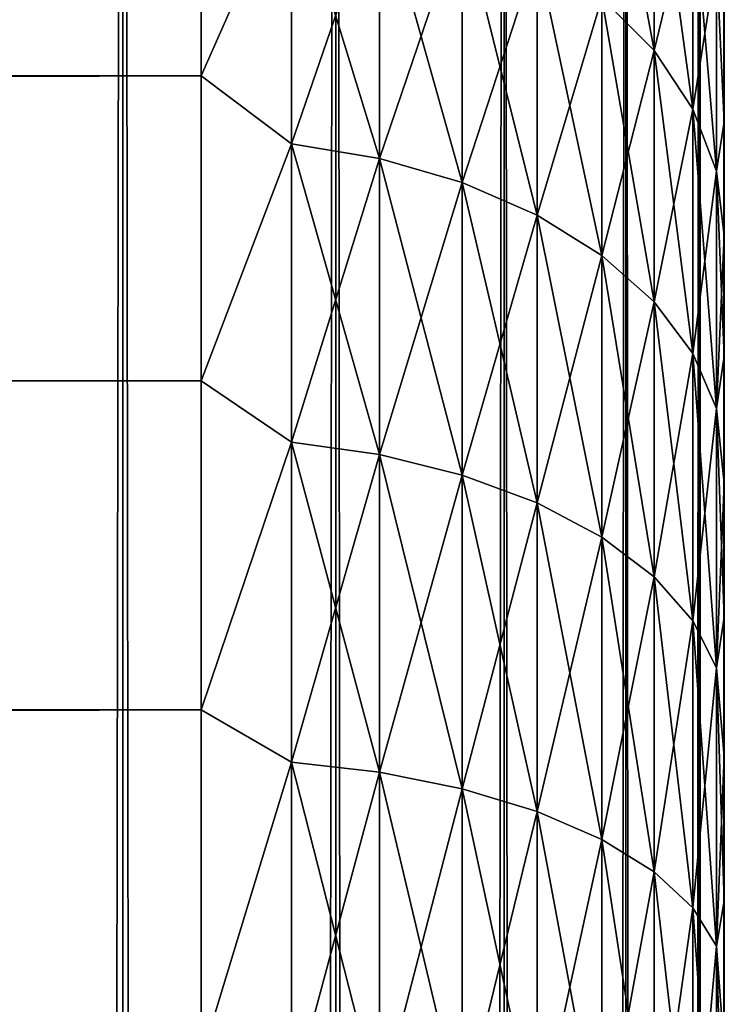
# Model space of a CAD drawing. Extents: x -265 to 265, y 0 to 607.
# Tile 293 of 296: x 262.31 to 265, y 584.48 to 588.25. Entities that reach past the tile are written whole.
import ezdxf

# ---------------------------------------------------------------- set-up
doc = ezdxf.new("R2010")
doc.units = 0
doc.header["$LTSCALE"] = 26.699852
for name, color, linetype in [('1', 7, 'CONTINUOUS'), ('102', 7, 'CONTINUOUS'), ('3', 7, 'CONTINUOUS'), ('7', 7, 'CONTINUOUS'), ('79', 7, 'CONTINUOUS'), ('80', 7, 'CONTINUOUS'), ('94', 7, 'CONTINUOUS'), ('98', 7, 'CONTINUOUS')]:
    doc.layers.add(name, color=color, linetype=linetype)

msp = doc.modelspace()

# ---------------------------------------------------------------- linework, layer by layer
at = {"layer": '1', "color": 7, "linetype": 'CONTINUOUS'}
for points in [[(265, 588.2654, 33.9756), (265, 587.8593, 34.4628), (265, 588.2654, 21.0244), (265, 588.2654, 33.9756)], [(265, 588.2654, 21.0244), (265, 587.8593, 34.4628), (265, 587.8593, 20.5372), (265, 588.2654, 21.0244)], [(265, 587.8593, 34.4628), (265, 587.4246, 34.9246), (265, 587.8593, 20.5372), (265, 587.8593, 34.4628)], [(265, 587.8593, 20.5372), (265, 587.4246, 34.9246), (265, 587.4246, 20.0754), (265, 587.8593, 20.5372)], [(265, 587.4246, 34.9246), (265, 586.9628, 35.3594), (265, 587.4246, 20.0754), (265, 587.4246, 34.9246)], [(265, 587.4246, 20.0754), (265, 586.9628, 35.3594), (265, 586.9628, 19.6406), (265, 587.4246, 20.0754)], [(265, 586.9628, 35.3594), (265, 586.4755, 35.7655), (265, 586.9628, 19.6406), (265, 586.9628, 35.3594)], [(265, 586.9628, 19.6406), (265, 586.4755, 35.7655), (265, 586.4755, 19.2345), (265, 586.9628, 19.6406)], [(265, 586.4755, 35.7655), (265, 585.9646, 36.1414), (265, 586.4755, 19.2345), (265, 586.4755, 35.7655)], [(265, 586.4755, 19.2345), (265, 585.9646, 36.1414), (265, 585.9646, 18.8586), (265, 586.4755, 19.2345)], [(265, 585.9646, 36.1414), (265, 585.432, 36.4857), (265, 585.9646, 18.8586), (265, 585.9646, 36.1414)], [(265, 585.9646, 18.8586), (265, 585.432, 36.4857), (265, 585.432, 18.5143), (265, 585.9646, 18.8586)], [(265, 585.432, 36.4857), (265, 584.8796, 36.7973), (265, 585.432, 18.5143), (265, 585.432, 36.4857)], [(265, 585.432, 18.5143), (265, 584.8796, 36.7973), (265, 584.8796, 18.2027), (265, 585.432, 18.5143)], [(265, 584.8796, 36.7973), (265, 584.3093, 37.075), (265, 584.8796, 18.2027), (265, 584.8796, 36.7973)], [(265, 584.8796, 18.2027), (265, 584.3093, 37.075), (265, 584.3093, 17.925), (265, 584.8796, 18.2027)]]:
    msp.add_3dface(points, dxfattribs=at)
at = {"layer": '102', "color": 7, "linetype": 'CONTINUOUS'}
msp.add_3dface([(262.4539, 583.7284, -26), (261.9368, 585.149, -26), (262.2526, 584.2874, -25.8061), (262.4539, 583.7284, -26)], dxfattribs=at)
at = {"layer": '3', "color": 7, "linetype": 'CONTINUOUS'}
for points in [[(-263, 589.0922, 36.078), (-263, 588.0348, 37.0756), (263, 589.0922, 36.078), (-263, 589.0922, 36.078)], [(263, 589.0922, 36.078), (-263, 588.0348, 37.0756), (263, 588.0348, 37.0756), (263, 589.0922, 36.078)], [(-263, 588.0348, 17.9244), (-263, 589.0922, 18.922), (263, 588.0348, 17.9244), (-263, 588.0348, 17.9244)], [(263, 588.0348, 17.9244), (-263, 589.0922, 18.922), (263, 589.0922, 18.922), (263, 588.0348, 17.9244)], [(-263, 588.0348, 37.0756), (-263, 586.8689, 37.9436), (263, 588.0348, 37.0756), (-263, 588.0348, 37.0756)], [(263, 588.0348, 37.0756), (-263, 586.8689, 37.9436), (263, 586.8689, 37.9436), (263, 588.0348, 37.0756)], [(-263, 586.8689, 17.0564), (-263, 588.0348, 17.9244), (263, 586.8689, 17.0564), (-263, 586.8689, 17.0564)], [(263, 586.8689, 17.0564), (-263, 588.0348, 17.9244), (263, 588.0348, 17.9244), (263, 586.8689, 17.0564)], [(-263, 586.8689, 37.9436), (-263, 585.61, 38.6704), (263, 586.8689, 37.9436), (-263, 586.8689, 37.9436)], [(263, 586.8689, 37.9436), (-263, 585.61, 38.6704), (263, 585.61, 38.6704), (263, 586.8689, 37.9436)], [(-263, 585.61, 16.3296), (-263, 586.8689, 17.0564), (263, 585.61, 16.3296), (-263, 585.61, 16.3296)], [(263, 585.61, 16.3296), (-263, 586.8689, 17.0564), (263, 586.8689, 17.0564), (263, 585.61, 16.3296)], [(-263, 585.61, 38.6704), (-263, 584.2753, 39.2462), (263, 585.61, 38.6704), (-263, 585.61, 38.6704)], [(263, 585.61, 38.6704), (-263, 584.2753, 39.2462), (263, 584.2753, 39.2462), (263, 585.61, 38.6704)], [(-263, 584.2753, 15.7538), (-263, 585.61, 16.3296), (263, 584.2753, 15.7538), (-263, 584.2753, 15.7538)], [(263, 584.2753, 15.7538), (-263, 585.61, 16.3296), (263, 585.61, 16.3296), (263, 584.2753, 15.7538)]]:
    msp.add_3dface(points, dxfattribs=at)
at = {"layer": '7', "color": 7, "linetype": 'CONTINUOUS'}
for points in [[(264.7317, 588.9915, 20.3295), (264.7317, 588.1322, 19.3678), (264.5314, 589.215, 20.1513), (264.7317, 588.9915, 20.3295)], [(264.5314, 589.215, 20.1513), (264.7317, 588.1322, 19.3678), (264.5314, 588.3342, 19.1658), (264.5314, 589.215, 20.1513)], [(263, 588.0348, 17.9244), (263, 589.0922, 18.922), (263.3449, 588.8176, 18.6824), (263, 588.0348, 17.9244)], [(263, 589.0922, 36.078), (263, 588.0348, 37.0756), (263.3449, 588.8176, 36.3176), (263, 589.0922, 36.078)], [(264.7317, 588.1322, 35.6322), (264.7317, 588.9915, 34.6705), (264.5314, 588.3342, 35.8342), (264.7317, 588.1322, 35.6322)], [(264.7317, 588.1322, 35.6322), (264.8793, 588.7443, 34.4733), (264.7317, 588.9915, 34.6705), (264.7317, 588.1322, 35.6322)], [(264.8793, 588.7443, 20.5267), (264.8793, 587.9085, 19.5915), (264.7317, 588.9915, 20.3295), (264.8793, 588.7443, 20.5267)], [(264.7317, 588.9915, 20.3295), (264.8793, 587.9085, 19.5915), (264.7317, 588.1322, 19.3678), (264.7317, 588.9915, 20.3295)], [(263, 588.0348, 17.9244), (263.3449, 588.8176, 18.6824), (263.3449, 587.7749, 17.7505), (263, 588.0348, 17.9244)], [(263, 588.0348, 37.0756), (263.3449, 587.7749, 37.2495), (263.3449, 588.8176, 36.3176), (263, 588.0348, 37.0756)], [(263.3449, 587.7749, 37.2495), (263.6821, 588.7541, 36.2541), (263.3449, 588.8176, 36.3176), (263.3449, 587.7749, 37.2495)], [(263.6821, 588.7541, 18.7459), (263.6821, 587.7189, 17.8208), (263.3449, 588.8176, 18.6824), (263.6821, 588.7541, 18.7459)], [(263.3449, 588.8176, 18.6824), (263.6821, 587.7189, 17.8208), (263.3449, 587.7749, 17.7505), (263.3449, 588.8176, 18.6824)], [(263.6821, 587.7189, 37.1792), (263.6821, 588.7541, 36.2541), (263.3449, 587.7749, 37.2495), (263.6821, 587.7189, 37.1792)], [(263.6821, 587.7189, 37.1792), (263.9985, 588.65, 36.15), (263.6821, 588.7541, 36.2541), (263.6821, 587.7189, 37.1792)], [(263.9985, 588.65, 18.85), (263.9985, 587.6271, 17.9359), (263.6821, 588.7541, 18.7459), (263.9985, 588.65, 18.85)], [(263.6821, 588.7541, 18.7459), (263.9985, 587.6271, 17.9359), (263.6821, 587.7189, 17.8208), (263.6821, 588.7541, 18.7459)], [(264.8793, 587.9085, 35.4085), (264.8793, 588.7443, 34.4733), (264.7317, 588.1322, 35.6322), (264.8793, 587.9085, 35.4085)], [(264.8793, 587.9085, 35.4085), (264.9696, 588.4808, 34.2632), (264.8793, 588.7443, 34.4733), (264.8793, 587.9085, 35.4085)], [(264.9696, 588.4808, 20.7368), (264.9696, 587.6702, 19.8298), (264.8793, 588.7443, 20.5267), (264.9696, 588.4808, 20.7368)], [(264.8793, 588.7443, 20.5267), (264.9696, 587.6702, 19.8298), (264.8793, 587.9085, 19.5915), (264.8793, 588.7443, 20.5267)], [(263.9985, 587.6271, 37.0641), (263.9985, 588.65, 36.15), (263.6821, 587.7189, 37.1792), (263.9985, 587.6271, 37.0641)], [(263.9985, 587.6271, 37.0641), (264.2845, 588.5086, 36.0086), (263.9985, 588.65, 36.15), (263.9985, 587.6271, 37.0641)], [(264.2845, 588.5086, 18.9914), (264.2845, 587.5024, 18.0922), (263.9985, 588.65, 18.85), (264.2845, 588.5086, 18.9914)], [(263.9985, 588.65, 18.85), (264.2845, 587.5024, 18.0922), (263.9985, 587.6271, 17.9359), (263.9985, 588.65, 18.85)], [(264.2845, 587.5024, 36.9078), (264.2845, 588.5086, 36.0086), (263.9985, 587.6271, 37.0641), (264.2845, 587.5024, 36.9078)], [(264.2845, 587.5024, 36.9078), (264.5314, 588.3342, 35.8342), (264.2845, 588.5086, 36.0086), (264.2845, 587.5024, 36.9078)], [(264.5314, 588.3342, 19.1658), (264.5314, 587.3487, 18.285), (264.2845, 588.5086, 18.9914), (264.5314, 588.3342, 19.1658)], [(264.2845, 588.5086, 18.9914), (264.5314, 587.3487, 18.285), (264.2845, 587.5024, 18.0922), (264.2845, 588.5086, 18.9914)], [(264.9696, 587.6702, 35.1702), (264.9696, 588.4808, 34.2632), (264.8793, 587.9085, 35.4085), (264.9696, 587.6702, 35.1702)], [(265, 587.8593, 34.4628), (265, 588.2654, 33.9756), (264.9696, 588.4808, 34.2632), (265, 587.8593, 34.4628)], [(264.9696, 587.6702, 35.1702), (265, 587.8593, 34.4628), (264.9696, 588.4808, 34.2632), (264.9696, 587.6702, 35.1702)], [(265, 588.2654, 21.0244), (265, 587.8593, 20.5372), (264.9696, 588.4808, 20.7368), (265, 588.2654, 21.0244)], [(264.9696, 588.4808, 20.7368), (265, 587.8593, 20.5372), (264.9696, 587.6702, 19.8298), (264.9696, 588.4808, 20.7368)], [(264.5314, 587.3487, 36.715), (264.5314, 588.3342, 35.8342), (264.2845, 587.5024, 36.9078), (264.5314, 587.3487, 36.715)], [(264.5314, 587.3487, 36.715), (264.7317, 588.1322, 35.6322), (264.5314, 588.3342, 35.8342), (264.5314, 587.3487, 36.715)], [(264.7317, 588.1322, 19.3678), (264.7317, 587.1705, 18.5085), (264.5314, 588.3342, 19.1658), (264.7317, 588.1322, 19.3678)], [(264.5314, 588.3342, 19.1658), (264.7317, 587.1705, 18.5085), (264.5314, 587.3487, 18.285), (264.5314, 588.3342, 19.1658)], [(264.7317, 587.1705, 36.4915), (264.7317, 588.1322, 35.6322), (264.5314, 587.3487, 36.715), (264.7317, 587.1705, 36.4915)], [(264.7317, 587.1705, 36.4915), (264.8793, 587.9085, 35.4085), (264.7317, 588.1322, 35.6322), (264.7317, 587.1705, 36.4915)], [(264.8793, 587.9085, 19.5915), (264.8793, 586.9733, 18.7557), (264.7317, 588.1322, 19.3678), (264.8793, 587.9085, 19.5915)], [(264.7317, 588.1322, 19.3678), (264.8793, 586.9733, 18.7557), (264.7317, 587.1705, 18.5085), (264.7317, 588.1322, 19.3678)], [(263, 586.8689, 17.0564), (263, 588.0348, 17.9244), (263.3449, 587.7749, 17.7505), (263, 586.8689, 17.0564)], [(263, 588.0348, 37.0756), (263, 586.8689, 37.9436), (263.3449, 587.7749, 37.2495), (263, 588.0348, 37.0756)], [(264.8793, 586.9733, 36.2443), (264.8793, 587.9085, 35.4085), (264.7317, 587.1705, 36.4915), (264.8793, 586.9733, 36.2443)], [(264.8793, 586.9733, 36.2443), (264.9696, 587.6702, 35.1702), (264.8793, 587.9085, 35.4085), (264.8793, 586.9733, 36.2443)], [(264.9696, 587.6702, 19.8298), (264.9696, 586.7632, 19.0192), (264.8793, 587.9085, 19.5915), (264.9696, 587.6702, 19.8298)], [(264.8793, 587.9085, 19.5915), (264.9696, 586.7632, 19.0192), (264.8793, 586.9733, 18.7557), (264.8793, 587.9085, 19.5915)], [(265, 587.4246, 34.9246), (265, 587.8593, 34.4628), (264.9696, 587.6702, 35.1702), (265, 587.4246, 34.9246)], [(265, 587.8593, 20.5372), (265, 587.4246, 20.0754), (264.9696, 587.6702, 19.8298), (265, 587.8593, 20.5372)], [(263, 586.8689, 17.0564), (263.3449, 587.7749, 17.7505), (263.3449, 586.6345, 16.9413), (263, 586.8689, 17.0564)], [(263, 586.8689, 37.9436), (263.3449, 586.6345, 38.0587), (263.3449, 587.7749, 37.2495), (263, 586.8689, 37.9436)], [(263.3449, 586.6345, 38.0587), (263.6821, 587.7189, 37.1792), (263.3449, 587.7749, 37.2495), (263.3449, 586.6345, 38.0587)], [(263.6821, 587.7189, 17.8208), (263.6821, 586.5866, 17.0175), (263.3449, 587.7749, 17.7505), (263.6821, 587.7189, 17.8208)], [(263.3449, 587.7749, 17.7505), (263.6821, 586.5866, 17.0175), (263.3449, 586.6345, 16.9413), (263.3449, 587.7749, 17.7505)], [(263.6821, 586.5866, 37.9825), (263.6821, 587.7189, 37.1792), (263.3449, 586.6345, 38.0587), (263.6821, 586.5866, 37.9825)], [(263.6821, 586.5866, 37.9825), (263.9985, 587.6271, 37.0641), (263.6821, 587.7189, 37.1792), (263.6821, 586.5866, 37.9825)], [(263.9985, 587.6271, 17.9359), (263.9985, 586.5083, 17.1421), (263.6821, 587.7189, 17.8208), (263.9985, 587.6271, 17.9359)], [(263.6821, 587.7189, 17.8208), (263.9985, 586.5083, 17.1421), (263.6821, 586.5866, 17.0175), (263.6821, 587.7189, 17.8208)], [(264.9696, 586.7632, 35.9808), (264.9696, 587.6702, 35.1702), (264.8793, 586.9733, 36.2443), (264.9696, 586.7632, 35.9808)], [(264.9696, 586.7632, 35.9808), (265, 587.4246, 34.9246), (264.9696, 587.6702, 35.1702), (264.9696, 586.7632, 35.9808)], [(265, 587.4246, 20.0754), (265, 586.9628, 19.6406), (264.9696, 587.6702, 19.8298), (265, 587.4246, 20.0754)], [(264.9696, 587.6702, 19.8298), (265, 586.9628, 19.6406), (264.9696, 586.7632, 19.0192), (264.9696, 587.6702, 19.8298)], [(263.9985, 586.5083, 37.8579), (263.9985, 587.6271, 37.0641), (263.6821, 586.5866, 37.9825), (263.9985, 586.5083, 37.8579)], [(263.9985, 586.5083, 37.8579), (264.2845, 587.5024, 36.9078), (263.9985, 587.6271, 37.0641), (263.9985, 586.5083, 37.8579)], [(264.2845, 587.5024, 18.0922), (264.2845, 586.4019, 17.3114), (263.9985, 587.6271, 17.9359), (264.2845, 587.5024, 18.0922)], [(263.9985, 587.6271, 17.9359), (264.2845, 586.4019, 17.3114), (263.9985, 586.5083, 17.1421), (263.9985, 587.6271, 17.9359)], [(264.2845, 586.4019, 37.6886), (264.2845, 587.5024, 36.9078), (263.9985, 586.5083, 37.8579), (264.2845, 586.4019, 37.6886)], [(264.2845, 586.4019, 37.6886), (264.5314, 587.3487, 36.715), (264.2845, 587.5024, 36.9078), (264.2845, 586.4019, 37.6886)], [(264.5314, 587.3487, 18.285), (264.5314, 586.2707, 17.5202), (264.2845, 587.5024, 18.0922), (264.5314, 587.3487, 18.285)], [(264.2845, 587.5024, 18.0922), (264.5314, 586.2707, 17.5202), (264.2845, 586.4019, 17.3114), (264.2845, 587.5024, 18.0922)], [(265, 586.9628, 35.3594), (265, 587.4246, 34.9246), (264.9696, 586.7632, 35.9808), (265, 586.9628, 35.3594)], [(264.5314, 586.2707, 37.4798), (264.5314, 587.3487, 36.715), (264.2845, 586.4019, 37.6886), (264.5314, 586.2707, 37.4798)], [(264.5314, 586.2707, 37.4798), (264.7317, 587.1705, 36.4915), (264.5314, 587.3487, 36.715), (264.5314, 586.2707, 37.4798)], [(264.7317, 587.1705, 18.5085), (264.7317, 586.1187, 17.7622), (264.5314, 587.3487, 18.285), (264.7317, 587.1705, 18.5085)], [(264.5314, 587.3487, 18.285), (264.7317, 586.1187, 17.7622), (264.5314, 586.2707, 17.5202), (264.5314, 587.3487, 18.285)], [(264.7317, 586.1187, 37.2378), (264.7317, 587.1705, 36.4915), (264.5314, 586.2707, 37.4798), (264.7317, 586.1187, 37.2378)], [(264.7317, 586.1187, 37.2378), (264.8793, 586.9733, 36.2443), (264.7317, 587.1705, 36.4915), (264.7317, 586.1187, 37.2378)], [(264.8793, 586.9733, 18.7557), (264.8793, 585.9504, 18.0299), (264.7317, 587.1705, 18.5085), (264.8793, 586.9733, 18.7557)], [(264.7317, 587.1705, 18.5085), (264.8793, 585.9504, 18.0299), (264.7317, 586.1187, 17.7622), (264.7317, 587.1705, 18.5085)], [(264.8793, 585.9504, 36.9701), (264.8793, 586.9733, 36.2443), (264.7317, 586.1187, 37.2378), (264.8793, 585.9504, 36.9701)], [(264.8793, 585.9504, 36.9701), (264.9696, 586.7632, 35.9808), (264.8793, 586.9733, 36.2443), (264.8793, 585.9504, 36.9701)], [(264.9696, 586.7632, 19.0192), (264.9696, 585.7711, 18.3153), (264.8793, 586.9733, 18.7557), (264.9696, 586.7632, 19.0192)], [(264.8793, 586.9733, 18.7557), (264.9696, 585.7711, 18.3153), (264.8793, 585.9504, 18.0299), (264.8793, 586.9733, 18.7557)], [(265, 586.4755, 35.7655), (265, 586.9628, 35.3594), (264.9696, 586.7632, 35.9808), (265, 586.4755, 35.7655)], [(265, 586.9628, 19.6406), (265, 586.4755, 19.2345), (264.9696, 586.7632, 19.0192), (265, 586.9628, 19.6406)], [(263, 585.61, 16.3296), (263, 586.8689, 17.0564), (263.3449, 586.6345, 16.9413), (263, 585.61, 16.3296)], [(263, 586.8689, 37.9436), (263, 585.61, 38.6704), (263.3449, 586.6345, 38.0587), (263, 586.8689, 37.9436)], [(264.9696, 585.7711, 36.6847), (264.9696, 586.7632, 35.9808), (264.8793, 585.9504, 36.9701), (264.9696, 585.7711, 36.6847)], [(264.9696, 585.7711, 36.6847), (265, 586.4755, 35.7655), (264.9696, 586.7632, 35.9808), (264.9696, 585.7711, 36.6847)], [(265, 586.4755, 19.2345), (265, 585.9646, 18.8586), (264.9696, 586.7632, 19.0192), (265, 586.4755, 19.2345)], [(264.9696, 586.7632, 19.0192), (265, 585.9646, 18.8586), (264.9696, 585.7711, 18.3153), (264.9696, 586.7632, 19.0192)], [(263, 585.61, 16.3296), (263.3449, 586.6345, 16.9413), (263.3449, 585.4105, 16.2649), (263, 585.61, 16.3296)], [(263, 585.61, 38.6704), (263.3449, 585.4105, 38.7351), (263.3449, 586.6345, 38.0587), (263, 585.61, 38.6704)], [(263.3449, 585.4105, 38.7351), (263.6821, 586.5866, 37.9825), (263.3449, 586.6345, 38.0587), (263.3449, 585.4105, 38.7351)], [(263.6821, 586.5866, 17.0175), (263.6821, 585.3715, 16.3459), (263.3449, 586.6345, 16.9413), (263.6821, 586.5866, 17.0175)], [(263.3449, 586.6345, 16.9413), (263.6821, 585.3715, 16.3459), (263.3449, 585.4105, 16.2649), (263.3449, 586.6345, 16.9413)], [(263.6821, 585.3715, 38.6541), (263.6821, 586.5866, 37.9825), (263.3449, 585.4105, 38.7351), (263.6821, 585.3715, 38.6541)], [(263.6821, 585.3715, 38.6541), (263.9985, 586.5083, 37.8579), (263.6821, 586.5866, 37.9825), (263.6821, 585.3715, 38.6541)], [(263.9985, 586.5083, 17.1421), (263.9985, 585.3077, 16.4785), (263.6821, 586.5866, 17.0175), (263.9985, 586.5083, 17.1421)], [(263.6821, 586.5866, 17.0175), (263.9985, 585.3077, 16.4785), (263.6821, 585.3715, 16.3459), (263.6821, 586.5866, 17.0175)], [(263.9985, 585.3077, 38.5215), (263.9985, 586.5083, 37.8579), (263.6821, 585.3715, 38.6541), (263.9985, 585.3077, 38.5215)], [(263.9985, 585.3077, 38.5215), (264.2845, 586.4019, 37.6886), (263.9985, 586.5083, 37.8579), (263.9985, 585.3077, 38.5215)], [(264.2845, 586.4019, 17.3114), (264.2845, 585.2209, 16.6587), (263.9985, 586.5083, 17.1421), (264.2845, 586.4019, 17.3114)], [(263.9985, 586.5083, 17.1421), (264.2845, 585.2209, 16.6587), (263.9985, 585.3077, 16.4785), (263.9985, 586.5083, 17.1421)], [(265, 585.9646, 36.1414), (265, 586.4755, 35.7655), (264.9696, 585.7711, 36.6847), (265, 585.9646, 36.1414)], [(264.2845, 585.2209, 38.3413), (264.2845, 586.4019, 37.6886), (263.9985, 585.3077, 38.5215), (264.2845, 585.2209, 38.3413)], [(264.2845, 585.2209, 38.3413), (264.5314, 586.2707, 37.4798), (264.2845, 586.4019, 37.6886), (264.2845, 585.2209, 38.3413)], [(264.5314, 586.2707, 17.5202), (264.5314, 585.1139, 16.8808), (264.2845, 586.4019, 17.3114), (264.5314, 586.2707, 17.5202)], [(264.2845, 586.4019, 17.3114), (264.5314, 585.1139, 16.8808), (264.2845, 585.2209, 16.6587), (264.2845, 586.4019, 17.3114)], [(264.5314, 585.1139, 38.1192), (264.5314, 586.2707, 37.4798), (264.2845, 585.2209, 38.3413), (264.5314, 585.1139, 38.1192)], [(264.5314, 585.1139, 38.1192), (264.7317, 586.1187, 37.2378), (264.5314, 586.2707, 37.4798), (264.5314, 585.1139, 38.1192)], [(264.7317, 586.1187, 17.7622), (264.7317, 584.9899, 17.1383), (264.5314, 586.2707, 17.5202), (264.7317, 586.1187, 17.7622)], [(264.5314, 586.2707, 17.5202), (264.7317, 584.9899, 17.1383), (264.5314, 585.1139, 16.8808), (264.5314, 586.2707, 17.5202)], [(264.7317, 584.9899, 37.8617), (264.7317, 586.1187, 37.2378), (264.5314, 585.1139, 38.1192), (264.7317, 584.9899, 37.8617)], [(264.7317, 584.9899, 37.8617), (264.8793, 585.9504, 36.9701), (264.7317, 586.1187, 37.2378), (264.7317, 584.9899, 37.8617)], [(264.8793, 585.9504, 18.0299), (264.8793, 584.8527, 17.4232), (264.7317, 586.1187, 17.7622), (264.8793, 585.9504, 18.0299)], [(264.7317, 586.1187, 17.7622), (264.8793, 584.8527, 17.4232), (264.7317, 584.9899, 17.1383), (264.7317, 586.1187, 17.7622)], [(264.8793, 584.8527, 37.5768), (264.8793, 585.9504, 36.9701), (264.7317, 584.9899, 37.8617), (264.8793, 584.8527, 37.5768)], [(264.8793, 584.8527, 37.5768), (264.9696, 585.7711, 36.6847), (264.8793, 585.9504, 36.9701), (264.8793, 584.8527, 37.5768)], [(264.9696, 585.7711, 18.3153), (264.9696, 584.7065, 17.7269), (264.8793, 585.9504, 18.0299), (264.9696, 585.7711, 18.3153)], [(264.8793, 585.9504, 18.0299), (264.9696, 584.7065, 17.7269), (264.8793, 584.8527, 17.4232), (264.8793, 585.9504, 18.0299)], [(265, 585.432, 36.4857), (265, 585.9646, 36.1414), (264.9696, 585.7711, 36.6847), (265, 585.432, 36.4857)], [(265, 585.9646, 18.8586), (265, 585.432, 18.5143), (264.9696, 585.7711, 18.3153), (265, 585.9646, 18.8586)], [(264.9696, 584.7065, 37.2731), (264.9696, 585.7711, 36.6847), (264.8793, 584.8527, 37.5768), (264.9696, 584.7065, 37.2731)], [(264.9696, 584.7065, 37.2731), (265, 585.432, 36.4857), (264.9696, 585.7711, 36.6847), (264.9696, 584.7065, 37.2731)], [(265, 585.432, 18.5143), (265, 584.8796, 18.2027), (264.9696, 585.7711, 18.3153), (265, 585.432, 18.5143)], [(264.9696, 585.7711, 18.3153), (265, 584.8796, 18.2027), (264.9696, 584.7065, 17.7269), (264.9696, 585.7711, 18.3153)], [(263, 584.2753, 15.7538), (263, 585.61, 16.3296), (263.3449, 585.4105, 16.2649), (263, 584.2753, 15.7538)], [(263, 585.61, 38.6704), (263, 584.2753, 39.2462), (263.3449, 585.4105, 38.7351), (263, 585.61, 38.6704)], [(263, 584.2753, 15.7538), (263.3449, 585.4105, 16.2649), (263.3449, 584.1186, 15.7297), (263, 584.2753, 15.7538)], [(263, 584.2753, 39.2462), (263.3449, 584.1186, 39.2703), (263.3449, 585.4105, 38.7351), (263, 584.2753, 39.2462)], [(263.3449, 584.1186, 39.2703), (263.6821, 585.3715, 38.6541), (263.3449, 585.4105, 38.7351), (263.3449, 584.1186, 39.2703)], [(263.6821, 585.3715, 16.3459), (263.6821, 584.0889, 15.8146), (263.3449, 585.4105, 16.2649), (263.6821, 585.3715, 16.3459)], [(263.3449, 585.4105, 16.2649), (263.6821, 584.0889, 15.8146), (263.3449, 584.1186, 15.7297), (263.3449, 585.4105, 16.2649)], [(265, 584.8796, 36.7973), (265, 585.432, 36.4857), (264.9696, 584.7065, 37.2731), (265, 584.8796, 36.7973)], [(263.6821, 584.0889, 39.1854), (263.6821, 585.3715, 38.6541), (263.3449, 584.1186, 39.2703), (263.6821, 584.0889, 39.1854)], [(263.6821, 584.0889, 39.1854), (263.9985, 585.3077, 38.5215), (263.6821, 585.3715, 38.6541), (263.6821, 584.0889, 39.1854)], [(263.9985, 585.3077, 16.4785), (263.9985, 584.0403, 15.9535), (263.6821, 585.3715, 16.3459), (263.9985, 585.3077, 16.4785)], [(263.6821, 585.3715, 16.3459), (263.9985, 584.0403, 15.9535), (263.6821, 584.0889, 15.8146), (263.6821, 585.3715, 16.3459)], [(263.9985, 584.0403, 39.0465), (263.9985, 585.3077, 38.5215), (263.6821, 584.0889, 39.1854), (263.9985, 584.0403, 39.0465)], [(263.9985, 584.0403, 39.0465), (264.2845, 585.2209, 38.3413), (263.9985, 585.3077, 38.5215), (263.9985, 584.0403, 39.0465)], [(264.2845, 585.2209, 16.6587), (264.2845, 583.9742, 16.1423), (263.9985, 585.3077, 16.4785), (264.2845, 585.2209, 16.6587)], [(263.9985, 585.3077, 16.4785), (264.2845, 583.9742, 16.1423), (263.9985, 584.0403, 15.9535), (263.9985, 585.3077, 16.4785)], [(264.2845, 583.9742, 38.8577), (264.2845, 585.2209, 38.3413), (263.9985, 584.0403, 39.0465), (264.2845, 583.9742, 38.8577)], [(264.2845, 583.9742, 38.8577), (264.5314, 585.1139, 38.1192), (264.2845, 585.2209, 38.3413), (264.2845, 583.9742, 38.8577)], [(264.5314, 585.1139, 16.8808), (264.5314, 583.8928, 16.375), (264.2845, 585.2209, 16.6587), (264.5314, 585.1139, 16.8808)], [(264.2845, 585.2209, 16.6587), (264.5314, 583.8928, 16.375), (264.2845, 583.9742, 16.1423), (264.2845, 585.2209, 16.6587)], [(264.5314, 583.8928, 38.625), (264.5314, 585.1139, 38.1192), (264.2845, 583.9742, 38.8577), (264.5314, 583.8928, 38.625)], [(264.5314, 583.8928, 38.625), (264.7317, 584.9899, 37.8617), (264.5314, 585.1139, 38.1192), (264.5314, 583.8928, 38.625)], [(264.7317, 584.9899, 17.1383), (264.7317, 583.7984, 16.6448), (264.5314, 585.1139, 16.8808), (264.7317, 584.9899, 17.1383)], [(264.5314, 585.1139, 16.8808), (264.7317, 583.7984, 16.6448), (264.5314, 583.8928, 16.375), (264.5314, 585.1139, 16.8808)], [(264.7317, 583.7984, 38.3552), (264.7317, 584.9899, 37.8617), (264.5314, 583.8928, 38.625), (264.7317, 583.7984, 38.3552)], [(264.7317, 583.7984, 38.3552), (264.8793, 584.8527, 37.5768), (264.7317, 584.9899, 37.8617), (264.7317, 583.7984, 38.3552)], [(264.8793, 584.8527, 17.4232), (264.8793, 583.694, 16.9433), (264.7317, 584.9899, 17.1383), (264.8793, 584.8527, 17.4232)], [(264.7317, 584.9899, 17.1383), (264.8793, 583.694, 16.9433), (264.7317, 583.7984, 16.6448), (264.7317, 584.9899, 17.1383)], [(264.8793, 583.694, 38.0567), (264.8793, 584.8527, 37.5768), (264.7317, 583.7984, 38.3552), (264.8793, 583.694, 38.0567)], [(264.8793, 583.694, 38.0567), (264.9696, 584.7065, 37.2731), (264.8793, 584.8527, 37.5768), (264.8793, 583.694, 38.0567)], [(264.9696, 584.7065, 17.7269), (264.9696, 583.5826, 17.2614), (264.8793, 584.8527, 17.4232), (264.9696, 584.7065, 17.7269)], [(264.8793, 584.8527, 17.4232), (264.9696, 583.5826, 17.2614), (264.8793, 583.694, 16.9433), (264.8793, 584.8527, 17.4232)], [(265, 584.3093, 37.075), (265, 584.8796, 36.7973), (264.9696, 584.7065, 37.2731), (265, 584.3093, 37.075)], [(265, 584.8796, 18.2027), (265, 584.3093, 17.925), (264.9696, 584.7065, 17.7269), (265, 584.8796, 18.2027)], [(264.9696, 583.5826, 37.7386), (264.9696, 584.7065, 37.2731), (264.8793, 583.694, 38.0567), (264.9696, 583.5826, 37.7386)], [(264.9696, 583.5826, 37.7386), (265, 584.3093, 37.075), (264.9696, 584.7065, 37.2731), (264.9696, 583.5826, 37.7386)], [(265, 584.3093, 17.925), (265, 583.7233, 17.6823), (264.9696, 584.7065, 17.7269), (265, 584.3093, 17.925)], [(264.9696, 584.7065, 17.7269), (265, 583.7233, 17.6823), (264.9696, 583.5826, 17.2614), (264.9696, 584.7065, 17.7269)]]:
    msp.add_3dface(points, dxfattribs=at)
at = {"layer": '79', "color": 7, "linetype": 'CONTINUOUS'}
for points in [[(261.7275, 1, 9.3523), (262.7009, 1, 7.9805), (261.7275, 599, 9.3523), (261.7275, 1, 9.3523)], [(261.7275, 599, 9.3523), (262.7009, 1, 7.9805), (262.7009, 599, 7.9805), (261.7275, 599, 9.3523)], [(262.7009, 1, 7.9805), (263.5145, 1, 6.5083), (262.7009, 599, 7.9805), (262.7009, 1, 7.9805)], [(262.7009, 599, 7.9805), (263.5145, 1, 6.5083), (263.5145, 599, 6.5083), (262.7009, 599, 7.9805)], [(263.5145, 1, 6.5083), (264.1582, 1, 4.9542), (263.5145, 599, 6.5083), (263.5145, 1, 6.5083)], [(263.5145, 599, 6.5083), (264.1582, 1, 4.9542), (264.1582, 599, 4.9542), (263.5145, 599, 6.5083)], [(264.1582, 1, 4.9542), (264.6239, 1, 3.3378), (264.1582, 599, 4.9542), (264.1582, 1, 4.9542)], [(264.1582, 599, 4.9542), (264.6239, 1, 3.3378), (264.6239, 599, 3.3378), (264.1582, 599, 4.9542)], [(264.6239, 1, 3.3378), (264.9057, 1, 1.6795), (264.6239, 599, 3.3378), (264.6239, 1, 3.3378)], [(264.6239, 599, 3.3378), (264.9057, 1, 1.6795), (264.9057, 599, 1.6795), (264.6239, 599, 3.3378)], [(264.9057, 1, 1.6795), (265, 1), (264.9057, 599, 1.6795), (264.9057, 1, 1.6795)], [(264.9057, 599, 1.6795), (265, 1), (265, 599), (264.9057, 599, 1.6795)]]:
    msp.add_3dface(points, dxfattribs=at)
at = {"layer": '80', "color": 7, "linetype": 'CONTINUOUS'}
for points in [[(262.7009, 1, -7.9805), (261.7275, 1, -9.3523), (262.7009, 599, -7.9805), (262.7009, 1, -7.9805)], [(262.7009, 599, -7.9805), (261.7275, 1, -9.3523), (261.7275, 599, -9.3523), (262.7009, 599, -7.9805)], [(263.5145, 1, -6.5083), (262.7009, 1, -7.9805), (263.5145, 599, -6.5083), (263.5145, 1, -6.5083)], [(263.5145, 599, -6.5083), (262.7009, 1, -7.9805), (262.7009, 599, -7.9805), (263.5145, 599, -6.5083)], [(264.1582, 1, -4.9542), (263.5145, 1, -6.5083), (264.1582, 599, -4.9542), (264.1582, 1, -4.9542)], [(264.1582, 599, -4.9542), (263.5145, 1, -6.5083), (263.5145, 599, -6.5083), (264.1582, 599, -4.9542)], [(264.6239, 1, -3.3378), (264.1582, 1, -4.9542), (264.6239, 599, -3.3378), (264.6239, 1, -3.3378)], [(264.6239, 599, -3.3378), (264.1582, 1, -4.9542), (264.1582, 599, -4.9542), (264.6239, 599, -3.3378)], [(264.9057, 1, -1.6795), (264.6239, 1, -3.3378), (264.9057, 599, -1.6795), (264.9057, 1, -1.6795)], [(264.9057, 599, -1.6795), (264.6239, 1, -3.3378), (264.6239, 599, -3.3378), (264.9057, 599, -1.6795)], [(265, 599), (265, 1), (264.9057, 1, -1.6795), (265, 599)], [(265, 599), (264.9057, 1, -1.6795), (264.9057, 599, -1.6795), (265, 599)]]:
    msp.add_3dface(points, dxfattribs=at)
at = {"layer": '94', "color": 7, "linetype": 'CONTINUOUS'}
for points in [[(262.4539, 583.7284, -74), (261.9368, 585.149, -74), (262.4539, 583.7284, -26), (262.4539, 583.7284, -74)], [(262.4539, 583.7284, -26), (261.9368, 585.149, -74), (261.9368, 585.149, -26), (262.4539, 583.7284, -26)]]:
    msp.add_3dface(points, dxfattribs=at)
at = {"layer": '98', "color": 7, "linetype": 'CONTINUOUS'}
msp.add_3dface([(261.9368, 585.149, -74), (262.4539, 583.7284, -74), (262.2523, 584.2873, -74.1951), (261.9368, 585.149, -74)], dxfattribs=at)

doc.saveas('drawing.dxf')
